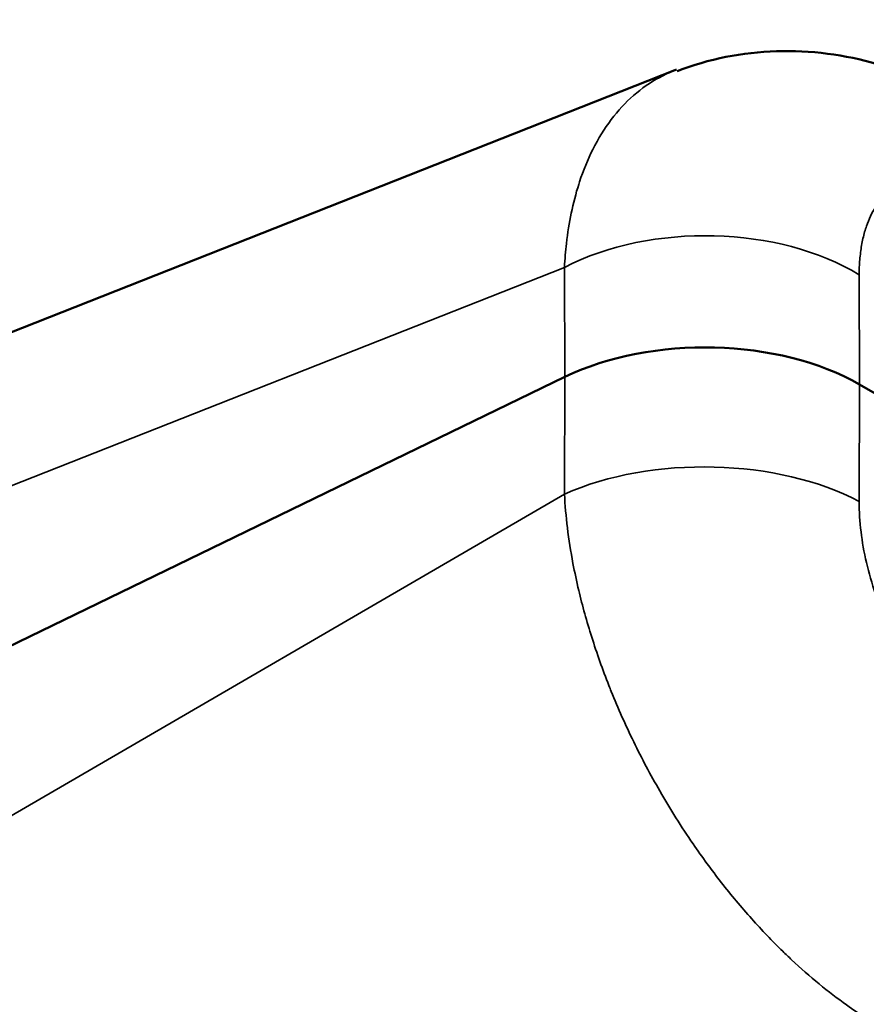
# Model space of a CAD drawing. Header units: millimetres. Extents: x 50 to 3176, y 50 to 2109.
# Tile 572 of 656: x 2030.74 to 2034.61, y 638.49 to 643. Entities that reach past the tile are written whole.
import ezdxf

# ---------------------------------------------------------------- set-up
doc = ezdxf.new("R2010")
doc.units = ezdxf.units.MM
doc.header["$LTSCALE"] = 10
doc.layers.add('Visible (ISO)', color=7, linetype='Continuous', lineweight=50)
doc.layers.add('Visible Narrow (ISO)', color=7, linetype='Continuous', lineweight=35)

msp = doc.modelspace()

# ---------------------------------------------------------------- linework, layer by layer
at = {"layer": 'Visible (ISO)'}
for p, q in [((2033.738, 642.7638), (2029.8758, 641.2409)), ((2029.2975, 639.4538), (2033.2333, 641.3605)), ((2034.5823, 641.3265), (2069.2489, 621.3117))]:
    msp.add_line(p, q, dxfattribs=at)
msp.add_ellipse((2033.8756, 640.9175), major_axis=(1, 0.0001), ratio=0.577993, start_param=0.785858, end_param=2.268272, dxfattribs=at)
for points, knots in [([(2024.1503, 642.5806), (2025.8737, 643.5755), (2027.8404, 644.1477), (2032.0977, 644.4036), (2034.3878, 644.0879), (2039.1125, 642.5997), (2041.5469, 641.4274), (2046.3731, 638.32), (2048.7644, 636.385), (2051.6021, 633.593), (2052.1556, 633.0232), (2052.7009, 632.4365)], [5.497787, 5.497787, 5.497787, 5.497787, 5.77877, 5.77877, 6.059753, 6.059753, 6.340736, 6.340736, 6.621719, 6.621719, 6.690856, 6.690856, 6.690856, 6.690856]), ([(2033.7477, 642.7598), (2033.8923, 642.8155), (2034.0481, 642.8462), (2034.358, 642.856), (2034.5156, 642.835), (2034.7997, 642.7533), (2034.93, 642.6965), (2035.0525, 642.6258)], [0, 0, 0, 0, 0.0494154, 0.0494154, 0.0993261, 0.0993261, 0.1441003, 0.1441003, 0.1441003, 0.1441003]), ([(2054.0372, 576.1256), (2051.7931, 575.5732), (2049.2972, 575.5858), (2044.0373, 576.7342), (2041.272, 577.8772), (2035.7584, 581.1801), (2033.011, 583.341), (2027.815, 588.4597), (2025.3672, 591.4164), (2021.0176, 597.8263), (2019.1164, 601.2783), (2016.0522, 608.3295), (2014.8897, 611.9276), (2013.4217, 618.908), (2013.1165, 622.2891), (2013.3977, 628.4932), (2013.9841, 631.3152), (2015.9933, 636.1079), (2017.4145, 638.08), (2019.7024, 639.9501), (2020.2512, 640.3294), (2020.8269, 640.6618)], [2.522076, 2.522076, 2.522076, 2.522076, 2.840156, 2.840156, 3.160369, 3.160369, 3.481068, 3.481068, 3.801671, 3.801671, 4.122186, 4.122186, 4.442713, 4.442713, 4.763343, 4.763343, 5.084027, 5.084027, 5.403911, 5.403911, 5.497787, 5.497787, 5.497787, 5.497787])]:
    msp.add_open_spline(points, degree=3, knots=knots, dxfattribs=at)
msp.add_open_spline([(2033.7451, 642.7665), (2033.7427, 642.7656), (2033.7404, 642.7647), (2033.738, 642.7638)], degree=3, dxfattribs=at)
at = {"layer": 'Visible Narrow (ISO)'}
for p, q in [((2029.3218, 640.3202), (2033.2319, 641.862)), ((2033.2319, 641.862), (2033.2333, 641.3605)), ((2034.5823, 641.3265), (2034.581, 641.828)), ((2033.2333, 641.3605), (2033.2319, 640.8243)), ((2034.581, 640.7903), (2034.5823, 641.3265)), ((2033.2319, 640.8243), (2029.3218, 638.554))]:
    msp.add_line(p, q, dxfattribs=at)
for centre, major_axis, ratio, start_param, end_param in [((2042.5064, 611.0319), (18.175, -31.48), 0.57735, 1.952201, 6.117304), ((2042.4003, 610.9706), (18.25, -31.6099), 0.57735, 3.141593, 6.117304), ((2033.8743, 641.3915), (-1, -0.0026), 0.615297, 3.925987, 5.408398), ((2033.8743, 640.4108), (1, -0.0024), 0.538111, 0.787323, 2.269734), ((2039.0769, 609.0519), (-18.25, 31.6099), 0.57735, 0, 2.975711)]:
    msp.add_ellipse(centre, major_axis=major_axis, ratio=ratio, start_param=start_param, end_param=end_param, dxfattribs=at)
for points, knots in [([(2033.738, 642.7638), (2033.714, 642.7543), (2033.6907, 642.7435), (2033.6682, 642.7313), (2033.6257, 642.7084), (2033.5858, 642.6806), (2033.5487, 642.6482), (2033.5115, 642.6159), (2033.4772, 642.5789), (2033.446, 642.5377), (2033.4148, 642.4964), (2033.3867, 642.4509), (2033.3619, 642.4015), (2033.3387, 642.3552), (2033.3184, 642.3055), (2033.301, 642.2527), (2033.2999, 642.2491), (2033.2987, 642.2455), (2033.2975, 642.2418), (2033.2842, 642.1998), (2033.2728, 642.1559), (2033.2633, 642.1103), (2033.254, 642.0656), (2033.2466, 642.0193), (2033.2411, 641.9715), (2033.2369, 641.9358), (2033.2339, 641.8992), (2033.2319, 641.862)], [0.455615, 0.455615, 0.455615, 0.455615, 0.5, 0.5, 0.5, 0.5833333, 0.5833333, 0.5833333, 0.6666667, 0.6666667, 0.6666667, 0.75, 0.75, 0.75, 0.8279985, 0.8279985, 0.8279985, 0.8333333, 0.8333333, 0.8333333, 0.8948168, 0.8948168, 0.8948168, 0.9549885, 0.9549885, 0.9549885, 1, 1, 1, 1]), ([(2034.581, 641.828), (2034.5813, 641.8519), (2034.5824, 641.8749), (2034.5862, 641.9197), (2034.589, 641.9415), (2034.5963, 641.984), (2034.6009, 642.0046), (2034.6091, 642.0333), (2034.6119, 642.0422), (2034.6258, 642.0825), (2034.6395, 642.1113), (2034.6715, 642.1627), (2034.6898, 642.1854), (2034.7333, 642.227), (2034.759, 642.245), (2034.8091, 642.2699), (2034.8325, 642.2783), (2034.8829, 642.2902), (2034.91, 642.2934), (2034.9658, 642.2941), (2034.9946, 642.2917), (2035.0308, 642.2853), (2035.0373, 642.284), (2035.0639, 642.2782), (2035.0843, 642.2726), (2035.1254, 642.259), (2035.1462, 642.2511), (2035.1876, 642.2332), (2035.2082, 642.2234), (2035.2391, 642.2073), (2035.2491, 642.2019), (2035.2592, 642.1962)], [0, 0, 0, 0, 0.055763, 0.055763, 0.113172, 0.113172, 0.172411, 0.172411, 0.2, 0.2, 0.300384, 0.300384, 0.4, 0.4, 0.512314, 0.512314, 0.6, 0.6, 0.691164, 0.691164, 0.780319, 0.780319, 0.8, 0.8, 0.859379, 0.859379, 0.917658, 0.917658, 0.973619, 0.973619, 1, 1, 1, 1]), ([(2033.2319, 640.8243), (2033.2346, 640.7739), (2033.2391, 640.7224), (2033.2455, 640.6701), (2033.2521, 640.6166), (2033.2607, 640.5623), (2033.2711, 640.5072), (2033.2789, 640.4665), (2033.2877, 640.4253), (2033.2976, 640.3839), (2033.3144, 640.3132), (2033.3342, 640.2417), (2033.3569, 640.1699), (2033.3801, 640.0961), (2033.4064, 640.0221), (2033.4356, 639.9482), (2033.4391, 639.9394), (2033.4426, 639.9306), (2033.4462, 639.9218), (2033.4774, 639.8445), (2033.5117, 639.7675), (2033.5489, 639.6914), (2033.586, 639.6153), (2033.626, 639.5401), (2033.6685, 639.4665), (2033.7164, 639.3834), (2033.7675, 639.3022), (2033.8212, 639.224), (2033.8626, 639.1636), (2033.9056, 639.1049), (2033.9498, 639.0483), (2033.9951, 638.9904), (2034.0417, 638.9347), (2034.0893, 638.8814), (2034.1358, 638.8294), (2034.1833, 638.7797), (2034.2316, 638.7328), (2034.245, 638.7197), (2034.2584, 638.7068), (2034.2719, 638.6942), (2034.3136, 638.6552), (2034.3558, 638.6181), (2034.3982, 638.5833), (2034.4398, 638.5492), (2034.4816, 638.5172), (2034.5235, 638.4874), (2034.5537, 638.466), (2034.5839, 638.4457), (2034.6141, 638.4266)], [0, 0, 0, 0, 0.0600023, 0.0600023, 0.0600023, 0.1212796, 0.1212796, 0.1212796, 0.1666667, 0.1666667, 0.1666667, 0.2442364, 0.2442364, 0.2442364, 0.3238242, 0.3238242, 0.3238242, 0.3333333, 0.3333333, 0.3333333, 0.4166667, 0.4166667, 0.4166667, 0.5, 0.5, 0.5, 0.594115, 0.594115, 0.594115, 0.6666667, 0.6666667, 0.6666667, 0.7408064, 0.7408064, 0.7408064, 0.813211, 0.813211, 0.813211, 0.8333333, 0.8333333, 0.8333333, 0.8954304, 0.8954304, 0.8954304, 0.9562112, 0.9562112, 0.9562112, 1, 1, 1, 1])]:
    msp.add_open_spline(points, degree=3, knots=knots, dxfattribs=at)
msp.add_open_spline([(2034.8647, 639.9597), (2034.8051, 640.0451), (2034.7045, 640.2207), (2034.6034, 640.514), (2034.5816, 640.6983), (2034.581, 640.7903)], degree=3, dxfattribs=at)

doc.saveas('drawing.dxf')
